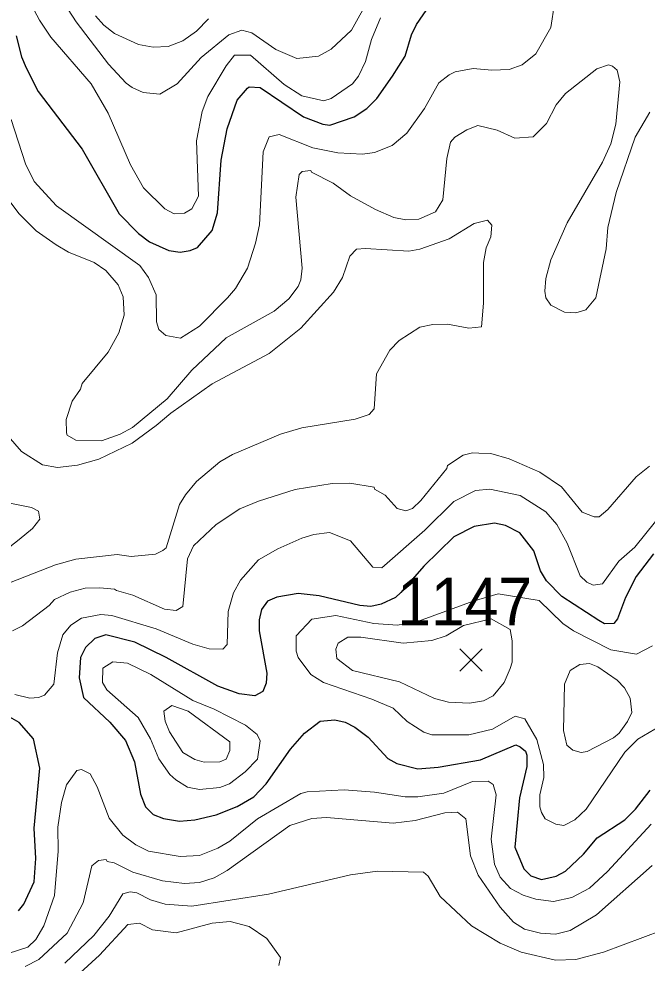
# Model space of a CAD drawing. Extents: x 423 to 448.8, y 7456.3 to 7484.
# Drawn here: x 431.403 to 432.457, y 7479.582 to 7481.165 of the extents above; entities that cross this region are included whole.
import ezdxf
from ezdxf.enums import TextEntityAlignment as Align

# ---------------------------------------------------------------- set-up
doc = ezdxf.new("R2010")
doc.units = 0
doc.header["$LTSCALE"] = 0.032
for name, color, linetype, lineweight in [('1', 7, 'Continuous', 25), ('2', 7, 'Continuous', 13), ('21', 7, 'Continuous', 25)]:
    doc.layers.add(name, color=color, linetype=linetype, lineweight=lineweight)
doc.layers.add('61', color=7, linetype='Continuous')

msp = doc.modelspace()

# ---------------------------------------------------------------- linework, layer by layer
at = {"layer": '1'}
for points in [[(431.399, 7481.1372), (431.4076, 7481.1017), (431.4153, 7481.0831), (431.4354, 7481.0436), (431.5096, 7480.947), (431.5715, 7480.8386), (431.604, 7480.8054), (431.6225, 7480.7915), (431.6551, 7480.7768), (431.6736, 7480.7744), (431.6906, 7480.7768), (431.703, 7480.7822), (431.7277, 7480.8108), (431.7362, 7480.8402), (431.7425, 7480.9284), (431.7525, 7480.981), (431.7695, 7481.0289), (431.7866, 7481.049), (431.7896, 7481.0513), (431.8082, 7481.0506), (431.8809, 7481.0011), (431.9134, 7480.9887), (431.925, 7480.9872), (431.966, 7481.0011), (431.9869, 7481.015), (432.0039, 7481.032), (432.0302, 7481.0692), (432.0511, 7481.1032), (432.0619, 7481.1388), (432.0704, 7481.1558), (432.0928, 7481.1883)], [(432.2785, 7480.24), (432.2669, 7480.2733), (432.2436, 7480.3034), (432.2197, 7480.3158), (432.2011, 7480.3196), (432.1671, 7480.3143), (432.133, 7480.2972), (432.0828, 7480.2478), (432.0441, 7480.2036), (432.0348, 7480.1951), (432.0109, 7480.1843), (431.9938, 7480.1804), (431.9753, 7480.182), (431.9072, 7480.1982), (431.8716, 7480.2021), (431.8361, 7480.1959), (431.8206, 7480.1889), (431.8105, 7480.1751), (431.8066, 7480.158), (431.8066, 7480.1395), (431.819, 7480.0683), (431.8183, 7480.0513), (431.8128, 7480.0374), (431.7989, 7480.0304), (431.7726, 7480.0335), (431.7371, 7480.0466), (431.6504, 7480.0946), (431.5978, 7480.1201), (431.5491, 7480.1325), (431.5305, 7480.1263), (431.515, 7480.1116), (431.5066, 7480.0946), (431.5042, 7480.0606), (431.5119, 7480.0273), (431.5561, 7479.9863), (431.5824, 7479.9554), (431.597, 7479.9198), (431.6071, 7479.8657), (431.6156, 7479.844), (431.6288, 7479.8316), (431.6458, 7479.8247), (431.6728, 7479.82), (431.6984, 7479.8223), (431.734, 7479.8308), (431.7695, 7479.8447), (431.7974, 7479.861), (431.8182, 7479.8827), (431.8592, 7479.9407), (431.8824, 7479.9678), (431.9088, 7479.9879), (431.9335, 7479.9902), (431.9505, 7479.9863), (431.9668, 7479.9778), (431.9892, 7479.9608), (432.0224, 7479.9252), (432.0372, 7479.9167), (432.0727, 7479.9082), (432.1068, 7479.9105), (432.1779, 7479.9229), (432.2367, 7479.9484), (432.2444, 7479.9446), (432.2529, 7479.9376), (432.2553, 7479.9306), (432.2553, 7479.9121), (432.2429, 7479.8595), (432.2352, 7479.7767), (432.2506, 7479.7403), (432.262, 7479.7286), (432.28, 7479.7226), (432.3048, 7479.728), (432.3202, 7479.7365), (432.3504, 7479.7651), (432.3736, 7479.7922), (432.42, 7479.8223), (432.4378, 7479.8401), (432.4625, 7479.8719)], [(432.468, 7480.2686), (432.4385, 7480.2307), (432.4208, 7480.1952), (432.4076, 7480.1595), (432.4014, 7480.1518), (432.3857, 7480.1509), (432.3759, 7480.1565), (432.3141, 7480.1967), (432.2885, 7480.223), (432.2785, 7480.24)], [(431.4029, 7479.6699), (431.4114, 7479.6808), (431.4292, 7479.7187), (431.4315, 7479.7574), (431.4292, 7479.8084), (431.4385, 7479.909), (431.4277, 7479.9585), (431.4037, 7479.9855), (431.3565, 7480.0126)]]:
    msp.add_lwpolyline(points, dxfattribs=at)
at = {"layer": '2'}
for points in [[(432.0101, 7481.1674), (431.9946, 7481.131), (431.9846, 7481.0939), (431.9729, 7481.0692), (431.9629, 7481.0568), (431.9273, 7481.032), (431.915, 7481.0281), (431.8778, 7481.0367), (431.8484, 7481.0552), (431.7919, 7481.1047), (431.7649, 7481.1047), (431.751, 7481.0869), (431.72, 7481.0351), (431.7108, 7481.0104), (431.7015, 7480.9609), (431.7046, 7480.8681), (431.6937, 7480.8472), (431.6813, 7480.8394), (431.6636, 7480.8387), (431.6481, 7480.8472), (431.6125, 7480.882), (431.5908, 7480.9207), (431.553, 7481.0073), (431.5243, 7481.0568), (431.4571, 7481.1349), (431.4377, 7481.1635), (431.4246, 7481.1883)], [(431.4725, 7481.2022), (431.4996, 7481.1604), (431.5537, 7481.0893), (431.5831, 7481.0575), (431.5932, 7481.0506), (431.6118, 7481.0421), (431.6396, 7481.039), (431.6689, 7481.0568), (431.7092, 7481.1009), (431.7556, 7481.1388), (431.7772, 7481.1465), (431.7943, 7481.1419), (431.8345, 7481.114), (431.8693, 7481.0993), (431.9057, 7481.1032), (431.9273, 7481.1148), (431.9613, 7481.1465), (431.9915, 7481.2014)], [(432.2259, 7481.0807), (432.2475, 7481.0885), (432.2707, 7481.1071), (432.2955, 7481.1512), (432.3017, 7481.1914)], [(431.5321, 7481.1705), (431.546, 7481.155), (431.5638, 7481.1411), (431.604, 7481.1225), (431.6288, 7481.1179), (431.6535, 7481.1194), (431.6783, 7481.1287), (431.7015, 7481.145), (431.7215, 7481.1658)], [(431.3905, 7480.9965), (431.4145, 7480.9222), (431.4292, 7480.8928), (431.4663, 7480.8518), (431.6063, 7480.752), (431.621, 7480.7319), (431.6334, 7480.7025), (431.6342, 7480.6577), (431.638, 7480.6445), (431.6496, 7480.6344), (431.6744, 7480.6298), (431.7061, 7480.65), (431.7533, 7480.6979), (431.7664, 7480.7134), (431.7866, 7480.7474), (431.8005, 7480.7892), (431.8067, 7480.8201), (431.8129, 7480.9423), (431.8229, 7480.9678), (431.8399, 7480.9717), (431.8964, 7480.9493), (431.9382, 7480.9408), (431.9799, 7480.9384), (432, 7480.9415), (432.0294, 7480.9531), (432.0541, 7480.974), (432.0835, 7481.015), (432.1075, 7481.0583), (432.1253, 7481.0715), (432.1354, 7481.0769), (432.1656, 7481.0823), (432.1965, 7481.0792), (432.2259, 7481.0807)], [(432.4618, 7481.0088), (432.437, 7480.9671), (432.4053, 7480.8743), (432.3914, 7480.8155), (432.3883, 7480.7799), (432.3713, 7480.6979), (432.3542, 7480.6778), (432.3373, 7480.6724), (432.3187, 7480.6739), (432.2955, 7480.6855), (432.287, 7480.6979), (432.2854, 7480.7087), (432.287, 7480.7304), (432.2955, 7480.7613), (432.3233, 7480.8232), (432.3821, 7480.9253), (432.396, 7480.9562), (432.4045, 7480.9887), (432.4115, 7481.0599), (432.4068, 7481.0792), (432.3991, 7481.0862), (432.3922, 7481.0885), (432.3728, 7481.0815), (432.3202, 7481.0405), (432.3048, 7481.0212), (432.2885, 7480.9902), (432.2661, 7480.9678), (432.2352, 7480.9655), (432.2058, 7480.9786), (432.1733, 7480.9864), (432.1547, 7480.9794), (432.1346, 7480.967), (432.1276, 7480.9585), (432.1214, 7480.9315), (432.1145, 7480.8619), (432.1021, 7480.8417), (432.0743, 7480.8294), (432.0526, 7480.8286), (432.0325, 7480.8325), (432.0016, 7480.8456), (431.9598, 7480.8688), (431.9304, 7480.8897), (431.894, 7480.9083), (431.8932, 7480.9114), (431.8786, 7480.9098), (431.8732, 7480.9044), (431.8678, 7480.8665), (431.8786, 7480.7474), (431.8763, 7480.728), (431.8716, 7480.7165), (431.8562, 7480.6963)], [(431.8562, 7480.6963), (431.8314, 7480.6755), (431.751, 7480.6306), (431.6937, 7480.5765), (431.652, 7480.5285), (431.5939, 7480.4805), (431.5731, 7480.469), (431.5421, 7480.4581), (431.4988, 7480.4589), (431.4841, 7480.4674), (431.4834, 7480.4713), (431.4826, 7480.4937), (431.4926, 7480.5247), (431.5066, 7480.5448), (431.5096, 7480.554), (431.553, 7480.6066), (431.5707, 7480.6391), (431.58, 7480.6685), (431.5785, 7480.6995), (431.57, 7480.7196), (431.5491, 7480.7435), (431.5298, 7480.7567), (431.4865, 7480.7745), (431.4656, 7480.7868), (431.4323, 7480.81), (431.4037, 7480.8387), (431.3704, 7480.882)], [(431.3612, 7480.2098), (431.4648, 7480.25), (431.4988, 7480.2593), (431.5684, 7480.2671), (431.5916, 7480.264), (431.6326, 7480.2679), (431.645, 7480.2741), (431.6504, 7480.2786), (431.6728, 7480.3514), (431.6829, 7480.3676), (431.7015, 7480.39), (431.7402, 7480.4226), (431.7618, 7480.4349), (431.8422, 7480.4689), (431.8778, 7480.4798), (431.9675, 7480.4945), (431.9907, 7480.5022), (431.9992, 7480.5115), (432.0031, 7480.5703), (432.0255, 7480.6097), (432.041, 7480.6259), (432.0758, 7480.6484), (432.0975, 7480.653), (432.1222, 7480.6538), (432.1578, 7480.6469), (432.1795, 7480.6492), (432.1826, 7480.6886), (432.1826, 7480.7567), (432.1872, 7480.7814), (432.1949, 7480.8), (432.1965, 7480.8193), (432.1895, 7480.8278), (432.1671, 7480.8224)], [(432.1671, 7480.8224), (432.1253, 7480.7969), (432.0758, 7480.7791), (432.0573, 7480.776), (431.9846, 7480.7806), (431.9698, 7480.7791), (431.9583, 7480.7675), (431.9459, 7480.7319), (431.9312, 7480.7071), (431.8763, 7480.6468), (431.8229, 7480.6043), (431.7277, 7480.5533), (431.6582, 7480.5045), (431.6334, 7480.4836), (431.5932, 7480.4542), (431.5375, 7480.4272), (431.5019, 7480.4171), (431.4679, 7480.4133), (431.4431, 7480.4179), (431.4076, 7480.4403), (431.3851, 7480.4659)], [(431.3928, 7480.1395), (431.4091, 7480.1479), (431.4539, 7480.182), (431.4632, 7480.192), (431.4895, 7480.2044), (431.5143, 7480.2106), (431.5391, 7480.2114), (431.5638, 7480.209), (431.5672, 7480.2069), (431.5947, 7480.199), (431.6473, 7480.1758), (431.6674, 7480.1735), (431.6783, 7480.1804), (431.686, 7480.2601), (431.696, 7480.2817), (431.734, 7480.3174), (431.7742, 7480.3437), (431.8051, 7480.3568), (431.867, 7480.3761), (431.9289, 7480.3862), (431.9583, 7480.387), (431.9992, 7480.38), (432, 7480.3769), (432.0178, 7480.3669), (432.0379, 7480.3444), (432.0526, 7480.3405), (432.0635, 7480.3444), (432.0773, 7480.3576), (432.1214, 7480.4117), (432.1222, 7480.4164), (432.1485, 7480.4341), (432.164, 7480.438), (432.1748, 7480.4372), (432.1949, 7480.4365), (432.2259, 7480.4279), (432.2769, 7480.4055), (432.3133, 7480.3807), (432.348, 7480.3382), (432.3682, 7480.3305), (432.3767, 7480.3305), (432.3914, 7480.3429), (432.4386, 7480.3978), (432.461, 7480.4156)], [(432.4711, 7480.3228), (432.4363, 7480.2794), (432.4099, 7480.2562), (432.3821, 7480.2184), (432.3667, 7480.216), (432.3558, 7480.2207), (432.345, 7480.2315), (432.3233, 7480.2864), (432.3055, 7480.3174), (432.287, 7480.339), (432.2444, 7480.3661), (432.1934, 7480.3769), (432.1694, 7480.3746), (432.1331, 7480.356), (432.0843, 7480.3081), (432.0124, 7480.2447), (431.9969, 7480.2462), (431.9598, 7480.2903), (431.9242, 7480.3042), (431.8979, 7480.3011), (431.8778, 7480.2949), (431.8376, 7480.2771), (431.8051, 7480.2586), (431.7749, 7480.2245), (431.7633, 7480.2029), (431.7541, 7480.172), (431.7525, 7480.1162), (431.7455, 7480.1085), (431.7223, 7480.1093), (431.6953, 7480.117), (431.6334, 7480.1426), (431.5592, 7480.165), (431.5406, 7480.1665), (431.5081, 7480.1603), (431.4903, 7480.1487), (431.4772, 7480.1325), (431.4679, 7480.1023), (431.4617, 7480.0498), (431.4462, 7480.0312), (431.4361, 7480.0273), (431.4215, 7480.0265), (431.3967, 7480.0327)], [(431.3828, 7480.3545), (431.4246, 7480.346), (431.4361, 7480.3398), (431.4385, 7480.3266), (431.4261, 7480.3111), (431.4037, 7480.2926), (431.3689, 7480.2655)], [(432.4796, 7479.9801), (432.4417, 7479.9577), (432.42, 7479.936), (432.355, 7479.8401), (432.3357, 7479.8223), (432.3172, 7479.813), (432.304, 7479.8154), (432.2862, 7479.8239), (432.28, 7479.8347), (432.2769, 7479.844), (432.2769, 7479.8641), (432.2839, 7479.8935), (432.2831, 7479.9152), (432.2723, 7479.9569), (432.2521, 7479.9917), (432.2359, 7479.9963), (432.198, 7479.9747), (432.1578, 7479.9647), (432.0959, 7479.9647), (432.0828, 7479.9693), (432.0549, 7479.9871), (432.031, 7480.0095), (431.9954, 7480.025), (431.9142, 7480.0528), (431.8932, 7480.066), (431.8716, 7480.0946), (431.8685, 7480.1054), (431.8685, 7480.1309), (431.8948, 7480.1588), (431.9351, 7480.165), (431.9985, 7480.1518), (432.0387, 7480.1487), (432.0735, 7480.1557), (432.1651, 7480.1893), (432.2071, 7480.2013), (432.2762, 7480.19), (432.3156, 7480.1518), (432.3334, 7480.1394), (432.396, 7480.1077), (432.4393, 7480.1), (432.4664, 7480.1139)], [(431.4315, 7479.622), (431.4454, 7479.6445), (431.4632, 7479.6955), (431.4694, 7479.7698), (431.4686, 7479.81), (431.4748, 7479.8517), (431.4834, 7479.8811), (431.5004, 7479.9051), (431.5081, 7479.9066), (431.5228, 7479.8997), (431.5344, 7479.878), (431.5545, 7479.8254), (431.5777, 7479.7968), (431.5994, 7479.7805), (431.621, 7479.7698), (431.6736, 7479.7612), (431.7061, 7479.7628), (431.7371, 7479.7751), (431.7571, 7479.7868), (431.8036, 7479.8239), (431.8763, 7479.8664), (431.8871, 7479.8695), (431.949, 7479.8726), (432, 7479.8688), (432.0511, 7479.861), (432.0727, 7479.861), (432.1161, 7479.8672), (432.164, 7479.8865), (432.1903, 7479.8873), (432.1988, 7479.8819), (432.2042, 7479.8641), (432.1957, 7479.7899), (432.2011, 7479.7481), (432.2104, 7479.7264), (432.2282, 7479.7071), (432.2491, 7479.6962), (432.2707, 7479.6893), (432.3001, 7479.6854), (432.3311, 7479.6924), (432.3605, 7479.7079), (432.3906, 7479.7357), (432.4641, 7479.8154)], [(432.4657, 7479.7458), (432.372, 7479.663), (432.328, 7479.6367), (432.3032, 7479.6305), (432.2785, 7479.6321), (432.2514, 7479.639), (432.2328, 7479.6506), (432.2104, 7479.6761), (432.174, 7479.7295), (432.1609, 7479.762), (432.1532, 7479.8239), (432.1392, 7479.8355), (432.1176, 7479.8339), (432.0681, 7479.8215), (432.031, 7479.8169), (431.9196, 7479.8262), (431.8948, 7479.8246), (431.8577, 7479.813), (431.7525, 7479.7372), (431.7309, 7479.7249), (431.7061, 7479.7172), (431.6814, 7479.7156), (431.6442, 7479.7203), (431.5947, 7479.7349), (431.563, 7479.7504), (431.5514, 7479.7527), (431.5499, 7479.7558), (431.5367, 7479.7543), (431.5259, 7479.745), (431.5112, 7479.6831), (431.4841, 7479.6321), (431.4369, 7479.588), (431.4138, 7479.5764)], [(432.4827, 7479.6375), (432.3837, 7479.6003), (432.3373, 7479.588), (432.3032, 7479.5872), (432.246, 7479.6003), (432.2104, 7479.6158), (432.1624, 7479.6445), (432.1098, 7479.694), (432.0898, 7479.728), (432.082, 7479.7349), (432.0047, 7479.7365), (431.9598, 7479.7303), (431.8221, 7479.6978), (431.6937, 7479.6777), (431.6489, 7479.6808), (431.6241, 7479.6885), (431.6009, 7479.7001), (431.5901, 7479.7017), (431.5777, 7479.6986), (431.5545, 7479.6607), (431.529, 7479.6282), (431.4802, 7479.5818)], [(431.4864, 7479.5477), (431.5383, 7479.5957), (431.5862, 7479.6468), (431.6056, 7479.6491), (431.6272, 7479.6382), (431.6674, 7479.6328), (431.7278, 7479.6491), (431.7579, 7479.6522), (431.7897, 7479.6437), (431.819, 7479.6236), (431.8422, 7479.5918), (431.8391, 7479.5779)], [(431.3673, 7479.5926), (431.4184, 7479.6088), (431.4315, 7479.622)]]:
    msp.add_lwpolyline(points, dxfattribs=at)
for points in [[(432.1988, 7480.0304), (432.2173, 7480.0528), (432.2274, 7480.076), (432.2305, 7480.0869), (432.2305, 7480.1225), (432.2274, 7480.1418), (432.1953, 7480.1597), (432.1494, 7480.1482), (432.1199, 7480.1311), (432.0959, 7480.1232), (432.048, 7480.1186), (431.9768, 7480.1286), (431.9551, 7480.1286), (431.9389, 7480.1186), (431.9351, 7480.1085), (431.9366, 7480.0931), (431.9629, 7480.0729), (432.0418, 7480.0536), (432.1006, 7480.0257), (432.1238, 7480.0196), (432.1594, 7480.018), (432.1826, 7480.0219)], [(431.6249, 7480.066), (431.5855, 7480.0853), (431.5607, 7480.0876), (431.5444, 7480.0768), (431.5437, 7480.0528), (431.5468, 7480.047), (431.5506, 7480.0404), (431.6032, 7479.9941), (431.6241, 7479.9585), (431.638, 7479.9245), (431.6566, 7479.8982), (431.6667, 7479.8896), (431.686, 7479.8772), (431.7061, 7479.8734), (431.7402, 7479.8765), (431.7564, 7479.8826), (431.7827, 7479.9027), (431.8036, 7479.9244), (431.8082, 7479.9546), (431.8028, 7479.9654), (431.7834, 7479.9809), (431.7309, 7480.008), (431.6953, 7480.0226)], [(432.4242, 7479.9871), (432.4316, 7480.0025), (432.4285, 7480.0265), (432.4192, 7480.0436), (432.4069, 7480.0567), (432.3743, 7480.0791), (432.3604, 7480.0845), (432.3442, 7480.083), (432.328, 7480.0729), (432.3187, 7480.0498), (432.3171, 7479.9724), (432.3225, 7479.9476), (432.3326, 7479.9391), (432.3465, 7479.9353), (432.3566, 7479.9368), (432.4006, 7479.96), (432.41, 7479.9677)], [(431.6875, 7480.0048), (431.6597, 7480.0142), (431.6465, 7480.0049), (431.6489, 7479.9879), (431.6558, 7479.9701), (431.6783, 7479.9353), (431.6984, 7479.9236), (431.7139, 7479.919), (431.7402, 7479.9198), (431.751, 7479.9244), (431.7572, 7479.9384), (431.7572, 7479.953)]]:
    msp.add_lwpolyline(points, close=True, dxfattribs=at)
at = {"layer": '21'}
for p, q in [((432.1431, 7480.109), (432.1806, 7480.0715)), ((432.1806, 7480.109), (432.1431, 7480.0715))]:
    msp.add_line(p, q, dxfattribs=at)

# ---------------------------------------------------------------- texts
at = {"layer": '61', "width": 0.95}
msp.add_text('1147', height=0.08, dxfattribs=at).set_placement((432.1511, 7480.1483), align=Align.CENTER)

doc.saveas('drawing.dxf')
